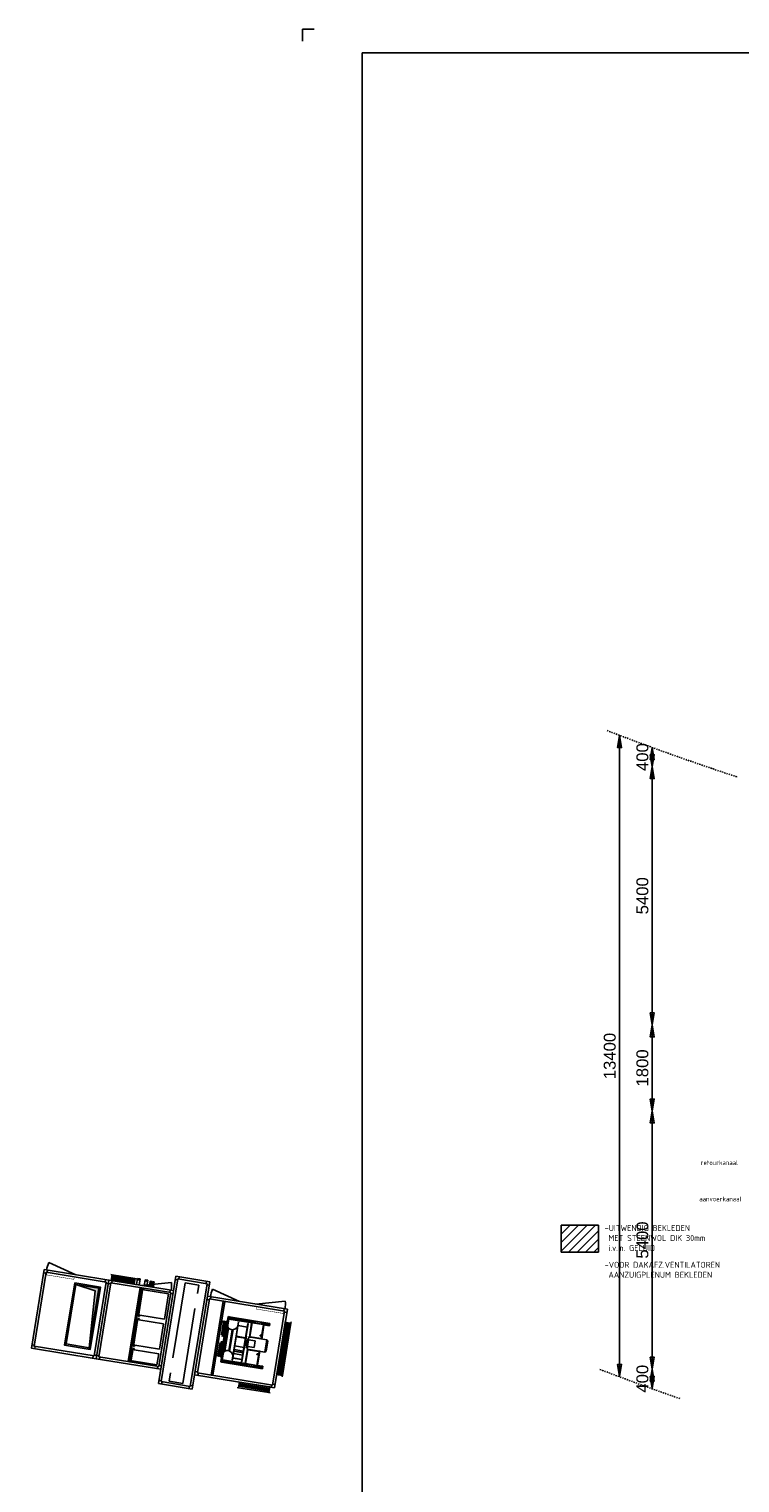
# Model space of a CAD drawing. Extents: x -156717 to 425753, y -51191 to 363295.
# Tile 404 of 502: x 173597 to 188467, y 109752 to 140157. Entities that reach past the tile are written whole.
import ezdxf
from ezdxf.enums import TextEntityAlignment as Align

# ---------------------------------------------------------------- set-up
doc = ezdxf.new("R2010")
doc.units = 0
doc.header["$LTSCALE"] = 50
doc.linetypes.add('DASHDOT', pattern=[1, 0.5, -0.25, 0, -0.25])
doc.linetypes.add('FANTOME', pattern=[63.5, 31.75, -6.35, 6.35, -6.35, 6.35, -6.35])
doc.layers.get('0').update_dxf_attribs({"linetype": 'CONTINUOUS'})
for name, color, linetype in [('01', 7, 'CONTINUOUS'), ('57LB', 4, 'CONTINUOUS'), ('BATTERIES', 2, 'CONTINUOUS'), ('HACHURES', 8, 'CONTINUOUS'), ('KADER', 7, 'CONTINUOUS'), ('MAATVOERING', 1, 'CONTINUOUS'), ('MIXTE', 2, 'FANTOME'), ('WL570---_TOEVOER', 3, 'CONTINUOUS')]:
    doc.layers.add(name, color=color, linetype=linetype)
doc.styles.add('ISO18', font='ISO', dxfattribs={"width": 0.9, "height": 1.8})
doc.styles.add('ISO25', font='ISO', dxfattribs={"width": 0.9})
doc.styles.get("Standard").update_dxf_attribs({"font": 'ARIAL.TTF'})

# ---------------------------------------------------------------- blocks, each defined once
blk = doc.blocks.new('KADERA0')
at = {"layer": 'KADER', "color": 1}
for p, q in [((5, 841), (0, 841)), ((0, 841), (0, 836))]:
    blk.add_line(p, q, dxfattribs=at)
at = {"layer": 'KADER', "color": 4}
for p, q in [((25, 831), (25, 10)), ((1179, 831), (25, 831))]:
    blk.add_line(p, q, dxfattribs=at)
blk = doc.blocks.new('*X344')
at = {"color": 0, "linetype": 'Continuous'}
for p, q in [((7301, 16493), (7847, 17039)), ((7301, 16670), (7670, 17039)), ((7301, 16846), (7493, 17039)), ((7301, 17023), (7316, 17039)), ((7454, 16470), (8023, 17039)), ((7631, 16470), (8080, 16919)), ((7808, 16470), (8080, 16742)), ((7984, 16470), (8080, 16565))]:
    blk.add_line(p, q, dxfattribs=at)
blk = doc.blocks.new('msza71')
at = {"color": 9}
for p, q in [((3, 394), (0, 394)), ((0, 394), (0, -394)), ((3, 394), (3, -394)), ((15, 359), (3, 359)), ((27, 362), (27, 46)), ((53, 367), (53, 48)), ((77, 364), (77, 80)), ((105, 359), (117, 359)), ((117, 394), (120, 394)), ((120, 394), (120, -394)), ((27, -361), (27, -48)), ((53, -367), (53, -50)), ((77, -364), (77, -82)), ((0, -394), (3, -394)), ((15, -359), (3, -359)), ((105, -359), (117, -359)), ((117, -394), (120, -394))]:
    blk.add_line(p, q, dxfattribs=at)
at = {"color": 9, "linetype": 'Continuous'}
blk.add_line((120, 394), (120, -394), dxfattribs=at)
at = {"color": 9}
for points in [[(3, 359), (7, 363), (14, 370), (35, 349), (64, 379), (84, 355), (99, 358), (105, 359)], [(3, -359), (6, -363), (14, -370), (35, -349), (64, -379), (84, -355), (99, -358), (105, -359)]]:
    blk.add_open_spline(points, degree=3, knots=[20.648762, 20.648762, 20.648762, 20.648762, 21.016445, 55.850198, 85.193809, 110.811625, 128.598278, 128.598278, 128.598278, 128.598278], dxfattribs=at)
at = {"layer": '01'}
for p, q in [((15, -359), (15, 359)), ((117, 394), (117, -394)), ((117, -359), (117, 361))]:
    blk.add_line(p, q, dxfattribs=at)
blk = doc.blocks.new('FILETDN25')
at = {"layer": 'BATTERIES', "color": 0}
for p, q in [((-16.5, 26), (16.5, 26)), ((-16.5, 19.5), (16.5, 19.5)), ((-16.5, 13), (16.5, 13)), ((-16.5, 6.5), (16.5, 6.5))]:
    blk.add_line(p, q, dxfattribs=at)
blk = doc.blocks.new('FILETDN50')
at = {"layer": 'BATTERIES', "color": 0}
for p, q in [((-30, 26), (30, 26)), ((-30, 19.5), (30, 19.5)), ((-30, 13), (30, 13)), ((-30, 6.5), (30, 6.5))]:
    blk.add_line(p, q, dxfattribs=at)
blk = doc.blocks.new('YGHQTUA')
h = blk.add_hatch()
h.set_pattern_fill('ANSI31', color=8, scale=200, angle=90, style=0)
h.set_pattern_definition([(135, (106691.01, 134390.152), (-17.67767, -17.67767), [])])
h.paths.add_polyline_path([(80083, 143773), (80083, 143833), (79443, 143833), (79443, 143773)])
h = blk.add_hatch()
h.set_pattern_fill('ANSI31', color=8, scale=200, style=0)
h.set_pattern_definition([(45, (69864.993, 116214.56), (-17.67767, 17.67767), [])])
h.paths.add_polyline_path([(79248, 142358), (79308, 142358), (79308, 143463), (79248, 143463)])
h = blk.add_hatch()
h.set_pattern_fill('ANSI31', color=8, scale=200, angle=-90, style=0)
h.set_pattern_definition([(315, (55824.402, 151430.578), (17.67767, 17.67767), [])])
h.paths.add_polyline_path([(82588, 142048), (82588, 141988), (83073, 141988), (83073, 142048)])
at = {"layer": 'HACHURES'}
blk.add_hatch(color=8, dxfattribs=at).paths.add_polyline_path([(83366, 142348), (83303, 143540), (83303, 142280), (83788, 142280)])
at = {"color": 8, "linetype": 'Continuous'}
for p, q in [((79653, 143390), (80513, 143390)), ((79653, 143390), (79653, 143340)), ((79653, 143386), (79665, 143386)), ((79653, 143383), (80513, 143383)), ((79653, 143347), (79779, 143347)), ((79665, 143344), (79653, 143344)), ((79779, 143340), (79653, 143340)), ((79658, 143344), (79658, 143340)), ((79665, 143340), (79665, 143390)), ((79706, 143371), (79682, 143371)), ((79682, 143360), (79706, 143360)), ((79758, 143371), (79724, 143371)), ((79724, 143360), (79758, 143360)), ((79769, 143039), (79769, 143331)), ((79779, 143371), (79777, 143371)), ((79777, 143360), (79779, 143360)), ((80019, 143382), (79779, 143382)), ((79779, 143382), (79779, 143340)), ((80019, 143347), (79779, 143347)), ((80019, 143343), (79779, 143343)), ((79779, 143050), (79779, 143340)), ((79802, 143371), (79797, 143371)), ((79797, 143360), (79802, 143360)), ((80002, 143371), (79997, 143371)), ((79997, 143360), (80002, 143360)), ((80019, 143382), (80019, 143340)), ((80021, 143371), (80019, 143371)), ((80019, 143360), (80021, 143360)), ((80019, 143347), (80292, 143347)), ((80513, 143340), (80019, 143340)), ((80019, 143340), (80019, 143050)), ((80029, 143331), (80029, 143045)), ((80073, 143371), (80039, 143371)), ((80039, 143360), (80073, 143360)), ((80126, 143371), (80092, 143371)), ((80092, 143360), (80126, 143360)), ((80103, 143316), (80107, 143316)), ((80103, 142505), (80103, 143316)), ((80107, 142505), (80107, 143316)), ((80107, 143271), (80303, 143271)), ((80107, 143267), (80303, 143267)), ((80178, 143371), (80144, 143371)), ((80144, 143360), (80178, 143360)), ((80231, 143371), (80197, 143371)), ((80197, 143360), (80231, 143360)), ((80283, 143371), (80249, 143371)), ((80249, 143360), (80283, 143360)), ((80462, 143357), (80292, 143357)), ((80292, 143348), (80292, 143357)), ((80460, 143348), (80292, 143348)), ((80295, 143382), (80500, 143382)), ((80295, 143382), (80295, 143357)), ((80507, 143342), (80295, 143342)), ((80303, 143316), (80306, 143316)), ((80303, 143316), (80303, 142505)), ((80306, 143316), (80306, 142505)), ((80334, 143371), (80329, 143371)), ((80329, 143360), (80334, 143360)), ((80459, 143354), (80459, 143357)), ((80462, 143354), (80459, 143354)), ((80460, 143348), (80459, 143354)), ((80463, 143348), (80460, 143348)), ((80462, 143354), (80462, 143357)), ((80463, 143348), (80462, 143354)), ((80463, 143348), (80500, 143348)), ((80470, 143371), (80465, 143371)), ((80465, 143360), (80470, 143360)), ((80465, 143345), (80507, 143345)), ((80465, 143345), (80465, 143342)), ((80500, 143345), (80500, 143390)), ((80500, 143386), (80513, 143386)), ((80500, 143347), (80510, 143347)), ((80500, 143340), (80500, 143342)), ((80504, 143372), (80510, 143372)), ((80504, 143359), (80504, 143372)), ((80504, 143360), (80504, 143371)), ((80504, 143359), (80510, 143359)), ((80507, 143342), (80507, 143345)), ((80508, 143340), (80508, 143342)), ((80510, 143382), (80513, 143382)), ((80510, 143382), (80510, 143348)), ((80510, 143372), (80513, 143372)), ((80513, 143348), (80510, 143348)), ((80511, 143344), (80513, 143344)), ((80513, 143390), (80513, 142430)), ((80513, 143347), (80513, 143347)), ((80516, 143390), (80538, 143390)), ((80516, 143388), (80516, 143390)), ((80516, 143388), (80538, 143388)), ((80516, 143388), (80516, 142432)), ((80538, 143390), (80538, 142430)), ((79634, 143014), (79660, 143039)), ((79634, 142807), (79634, 143014)), ((79660, 142781), (79660, 143039)), ((79660, 143039), (80038, 143039)), ((79774, 143045), (79769, 143045)), ((79769, 143044), (79774, 143044)), ((79769, 143041), (79774, 143041)), ((79774, 143039), (79774, 143044)), ((79777, 143048), (79776, 143051)), ((79778, 143041), (79778, 143039)), ((80002, 143041), (79778, 143041)), ((79779, 143041), (79779, 143050)), ((80019, 143048), (79779, 143048)), ((79785, 143110), (79785, 143105)), ((79824, 143039), (79824, 143041)), ((79897, 142980), (79897, 142840)), ((80037, 142980), (79897, 142980)), ((79954, 143039), (79954, 143041)), ((80019, 143041), (80002, 143041)), ((80002, 143039), (80002, 143041)), ((80019, 143050), (80019, 143039)), ((80021, 143048), (80023, 143051)), ((80024, 143045), (80029, 143045)), ((80029, 143044), (80024, 143044)), ((80024, 143044), (80024, 143039)), ((80029, 143041), (80024, 143041)), ((80029, 143044), (80029, 143039)), ((80037, 142840), (80037, 142980)), ((80038, 143039), (80038, 142781)), ((80038, 143014), (80054, 143014)), ((80054, 143014), (80054, 142807)), ((80054, 142975), (80062, 142975)), ((80062, 142975), (80062, 142846)), ((80062, 142932), (80067, 142932)), ((80067, 142932), (80067, 142889)), ((80067, 142929), (80077, 142929)), ((80077, 142973), (80090, 142973)), ((80077, 142973), (80077, 142848)), ((80077, 142915), (80077, 142915)), ((80077, 142905), (80077, 142905)), ((80090, 142973), (80090, 142848)), ((80093, 143050), (80103, 143050)), ((80093, 143050), (80093, 142770)), ((80107, 143176), (80303, 143176)), ((80107, 143127), (80303, 143127)), ((80107, 143124), (80303, 143124)), ((80107, 143092), (80303, 143092)), ((80107, 143019), (80108, 143019)), ((80107, 143013), (80303, 143013)), ((80108, 143013), (80108, 143019)), ((80391, 143141), (80391, 142679)), ((80406, 142915), (80402, 142913)), ((80402, 142913), (80402, 142908)), ((80402, 142908), (80406, 142906)), ((80410, 142913), (80406, 142915)), ((80406, 142906), (80410, 142908)), ((80407, 142916), (80407, 143131)), ((80407, 142912), (80407, 142909)), ((80407, 142904), (80407, 142690)), ((80410, 142908), (80410, 142913)), ((80490, 143156), (80490, 142665)), ((80512, 142910), (80513, 142911)), ((80512, 142910), (80513, 142909)), ((79634, 142807), (79660, 142781)), ((79660, 142781), (80038, 142781)), ((79769, 142781), (79769, 142490)), ((79769, 142780), (79774, 142780)), ((79774, 142776), (79769, 142776)), ((79769, 142776), (79774, 142776)), ((79774, 142781), (79774, 142776)), ((79777, 142773), (79776, 142769)), ((79778, 142781), (79778, 142779)), ((80002, 142779), (79778, 142779)), ((79779, 142779), (79779, 142770)), ((80019, 142772), (79779, 142772)), ((79779, 142770), (79779, 142481)), ((79785, 142716), (79785, 142711)), ((79824, 142779), (79824, 142781)), ((79897, 142840), (80037, 142840)), ((79954, 142779), (79954, 142781)), ((80002, 142779), (80002, 142781)), ((80019, 142780), (80002, 142780)), ((80019, 142781), (80019, 142770)), ((80019, 142770), (80019, 142481)), ((80021, 142773), (80023, 142769)), ((80024, 142781), (80024, 142776)), ((80029, 142780), (80024, 142780)), ((80029, 142776), (80024, 142776)), ((80024, 142776), (80029, 142776)), ((80029, 142781), (80029, 142490)), ((80038, 142807), (80054, 142807)), ((80054, 142846), (80062, 142846)), ((80062, 142889), (80067, 142889)), ((80067, 142891), (80077, 142891)), ((80077, 142848), (80090, 142848)), ((80093, 142770), (80103, 142770)), ((80107, 142820), (80303, 142820)), ((80107, 142810), (80303, 142810)), ((80108, 142820), (80108, 142810)), ((79653, 142430), (79653, 142480)), ((79779, 142480), (79653, 142480)), ((79665, 142476), (79653, 142476)), ((79779, 142473), (79653, 142473)), ((80513, 142437), (79653, 142437)), ((79665, 142434), (79653, 142434)), ((80513, 142430), (79653, 142430)), ((79658, 142480), (79658, 142476)), ((79665, 142480), (79665, 142430)), ((79706, 142461), (79682, 142461)), ((79682, 142450), (79706, 142450)), ((79758, 142461), (79724, 142461)), ((79724, 142450), (79758, 142450)), ((79779, 142461), (79777, 142461)), ((79777, 142450), (79779, 142450)), ((79779, 142481), (79779, 142438)), ((80019, 142478), (79779, 142478)), ((80019, 142474), (79779, 142474)), ((80019, 142438), (79779, 142438)), ((79802, 142461), (79797, 142461)), ((79797, 142450), (79802, 142450)), ((80002, 142461), (79997, 142461)), ((79997, 142450), (80002, 142450)), ((80019, 142481), (80019, 142438)), ((80513, 142480), (80019, 142480)), ((80292, 142473), (80019, 142473)), ((80021, 142461), (80019, 142461)), ((80019, 142450), (80021, 142450)), ((80073, 142461), (80039, 142461)), ((80039, 142450), (80073, 142450)), ((80126, 142461), (80092, 142461)), ((80092, 142450), (80126, 142450)), ((80103, 142505), (80107, 142505)), ((80107, 142581), (80303, 142581)), ((80178, 142461), (80144, 142461)), ((80144, 142450), (80178, 142450)), ((80231, 142461), (80197, 142461)), ((80197, 142450), (80231, 142450)), ((80283, 142461), (80249, 142461)), ((80249, 142450), (80283, 142450)), ((80292, 142473), (80292, 142463)), ((80460, 142473), (80292, 142473)), ((80462, 142463), (80292, 142463)), ((80507, 142478), (80295, 142478)), ((80295, 142438), (80295, 142463)), ((80295, 142438), (80500, 142438)), ((80303, 142505), (80306, 142505)), ((80334, 142461), (80329, 142461)), ((80329, 142450), (80334, 142450)), ((80460, 142473), (80459, 142466)), ((80462, 142466), (80459, 142466)), ((80459, 142466), (80459, 142463)), ((80463, 142473), (80460, 142473)), ((80463, 142473), (80462, 142466)), ((80462, 142466), (80462, 142463)), ((80463, 142473), (80500, 142473)), ((80465, 142475), (80465, 142478)), ((80465, 142475), (80507, 142475)), ((80470, 142461), (80465, 142461)), ((80465, 142450), (80470, 142450)), ((80500, 142480), (80500, 142478)), ((80500, 142475), (80500, 142430)), ((80510, 142473), (80500, 142473)), ((80513, 142434), (80500, 142434)), ((80504, 142449), (80504, 142462)), ((80504, 142462), (80510, 142462)), ((80504, 142450), (80504, 142461)), ((80504, 142449), (80510, 142449)), ((80507, 142478), (80507, 142475)), ((80508, 142478), (80508, 142480)), ((80513, 142473), (80510, 142473)), ((80510, 142473), (80510, 142438)), ((80510, 142448), (80513, 142448)), ((80510, 142438), (80513, 142438)), ((80513, 142476), (80511, 142476)), ((80516, 142432), (80516, 142430)), ((80516, 142432), (80538, 142432)), ((80516, 142430), (80538, 142430))]:
    blk.add_line(p, q, dxfattribs=at)
at = {"color": 8}
for p, q in [((80009, 142078), (79410, 141917)), ((80351, 142078), (80950, 141917)), ((82423, 142078), (81824, 141917)), ((83823, 142078), (84422, 141917))]:
    blk.add_line(p, q, dxfattribs=at)
for points in [[(79443, 143773), (79443, 143833), (80083, 143833), (80083, 143773)], [(83818, 142250), (83818, 143570), (83273, 143570), (83273, 142250)], [(83788, 142280), (83788, 143540), (83303, 143540), (83303, 142280)], [(79248, 143463), (79308, 143463), (79308, 142358), (79248, 142358)], [(83073, 142048), (83073, 141988), (82588, 141988), (82588, 142048)]]:
    blk.add_lwpolyline(points, close=True, dxfattribs=at)
at = {"color": 8, "extrusion": (0, 0, -1)}
blk.add_lwpolyline([(-80688, 143693), (-80658, 143693), (-80658, 142128), (-80688, 142128)], close=True, dxfattribs=at)
at = {"color": 8}
for points in [[(83788, 142280), (83303, 142280), (83303, 143540), (83366, 142348), (83788, 142280)], [(82314, 141949), (82374, 141949)], [(82477, 141949), (82537, 141949)]]:
    blk.add_lwpolyline(points, dxfattribs=at)
at = {"color": 8, "const_width": 10}
blk.add_lwpolyline([(79984, 142149), (79984, 142180), (79409, 142180), (79409, 142149)], dxfattribs=at)
at = {"color": 8, "extrusion": (0, 0, -1), "const_width": 10}
blk.add_lwpolyline([(-83847, 142149), (-83847, 142180), (-84422, 142180), (-84422, 142149)], dxfattribs=at)
at = {"color": 8}
for centre in [(83288, 143555), (83803, 143555), (83288, 142265), (83803, 142265)]:
    blk.add_circle(centre, 5, dxfattribs=at)
at = {"color": 8, "linetype": 'Continuous'}
for centre, radius in [((79799, 143365), 6), ((79819, 143365), 6), ((79979, 143365), 6), ((79999, 143365), 6), ((80332, 143365), 6), ((80468, 143365), 6), ((80406, 142910), 6.1), ((80406, 142910), 5.1), ((80406, 142910), 2.35), ((80406, 142910), 1.9), ((80406, 142910), 1.65), ((79799, 142455), 6), ((79819, 142455), 6), ((79979, 142455), 6), ((79999, 142455), 6), ((80332, 142455), 6), ((80468, 142455), 6)]:
    blk.add_circle(centre, radius, dxfattribs=at)
for centre, radius, start, end in [((79682, 143365), 5.5, 90, 270), ((79706, 143365), 5.5, 270, 90), ((79724, 143365), 5.5, 90, 270), ((79758, 143365), 5.5, 270, 90), ((79777, 143365), 5.5, 90, 270), ((80021, 143365), 5.5, 270, 90), ((80039, 143365), 5.5, 90, 270), ((80073, 143365), 5.5, 270, 90), ((80092, 143365), 5.5, 90, 270), ((80126, 143365), 5.5, 270, 90), ((80144, 143365), 5.5, 90, 270), ((80178, 143365), 5.5, 270, 90), ((80197, 143365), 5.5, 90, 270), ((80231, 143365), 5.5, 270, 90), ((80249, 143365), 5.5, 90, 270), ((80283, 143365), 5.5, 270, 90), ((80411, 143245), 105, 180, 258.858), ((80504, 143371), 0.5, 90, 180), ((80504, 143360), 0.5, 180, 270), ((80507, 143348), 5.5, 270, 0), ((80507, 143348), 2.5, 270, 0), ((80516, 143387), 3.6, 90, 180), ((80516, 143387), 1.6, 90, 121.2484), ((80077, 142910), 5, 90, 270), ((80090, 142976), 3, 270, 0), ((80406, 143228), 96.8, 260.6364, 270.0447), ((80406, 143286), 155, 270.0447, 302.7729), ((80463, 143197), 49.3, 302.7729, 0), ((80090, 142845), 3, 0, 90), ((80411, 142576), 105, 101.142, 180), ((80406, 142593), 96.8, 89.9553, 99.3636), ((80406, 142535), 155, 57.2271, 89.9553), ((80463, 142624), 49.3, 0, 57.2271), ((79682, 142455), 5.5, 90, 270), ((79706, 142455), 5.5, 270, 90), ((79724, 142455), 5.5, 90, 270), ((79758, 142455), 5.5, 270, 90), ((79777, 142455), 5.5, 90, 270), ((80021, 142455), 5.5, 270, 90), ((80039, 142455), 5.5, 90, 270), ((80073, 142455), 5.5, 270, 90), ((80092, 142455), 5.5, 90, 270), ((80126, 142455), 5.5, 270, 90), ((80144, 142455), 5.5, 90, 270), ((80178, 142455), 5.5, 270, 90), ((80197, 142455), 5.5, 90, 270), ((80231, 142455), 5.5, 270, 90), ((80249, 142455), 5.5, 90, 270), ((80283, 142455), 5.5, 270, 90), ((80504, 142461), 0.5, 90, 180), ((80504, 142450), 0.5, 180, 270), ((80507, 142473), 5.5, 0, 90), ((80507, 142473), 2.5, 0, 90), ((80516, 142434), 3.6, 180, 270), ((80516, 142434), 1.6, 238.7516, 270)]:
    blk.add_arc(centre, radius, start, end, dxfattribs=at)
at = {"color": 8}
for centre, start, end in [((80009, 142078), 180, 195), ((80351, 142078), 345, 0), ((82423, 142078), 180, 195), ((83823, 142078), 345, 0)]:
    blk.add_arc(centre, 620, start, end, dxfattribs=at)
at = {"color": 8, "linetype": 'Continuous'}
for points, start_tangent, end_tangent in [([(79776, 143338), (79775, 143337), (79774, 143337), (79773, 143337), (79772, 143336), (79772, 143336), (79771, 143335), (79771, 143334), (79770, 143334), (79770, 143333), (79770, 143333), (79769, 143332), (79769, 143331)], (-0.959742, -0.280882), (-0.117492, -0.993074)), ([(79769, 143331), (79769, 143331), (79769, 143331), (79769, 143331)], (0, 1), (0.117492, 0.993074)), ([(79776, 143338), (79776, 143338), (79777, 143338), (79777, 143338), (79778, 143338), (79778, 143338), (79778, 143339), (79779, 143339), (79779, 143339), (79779, 143339), (79779, 143339), (79779, 143340), (79779, 143340)], (0.959742, 0.280882), (0, 1)), ([(80019, 143340), (80019, 143340), (80019, 143339), (80019, 143339), (80020, 143339), (80020, 143339), (80020, 143339), (80020, 143338), (80021, 143338), (80021, 143338), (80022, 143338), (80022, 143338), (80023, 143338)], (0, -1), (0.959742, -0.280882)), ([(80029, 143331), (80029, 143332), (80029, 143333), (80029, 143333), (80028, 143334), (80028, 143334), (80027, 143335), (80027, 143336), (80026, 143336), (80025, 143337), (80024, 143337), (80024, 143337), (80023, 143338)], (-0.117492, 0.993074), (-0.959742, 0.280882)), ([(80029, 143331), (80029, 143331), (80029, 143331), (80029, 143331)], (0, 1), (-0.117492, 0.993074)), ([(80292, 143348), (80292, 143347), (80292, 143347), (80292, 143346), (80292, 143345), (80293, 143345), (80293, 143344), (80293, 143344), (80294, 143344)], (0, -1), (0.774521, -0.632548)), ([(80294, 143344), (80294, 143343), (80294, 143343), (80294, 143343), (80294, 143343), (80294, 143343), (80294, 143343), (80294, 143342), (80295, 143342)], (0.522246, -0.852795), (1, 0)), ([(80294, 143344), (80295, 143343), (80295, 143343), (80296, 143342), (80297, 143342)], (0.774521, -0.632548), (1, 0)), ([(80460, 143348), (80460, 143347), (80460, 143347), (80460, 143346), (80460, 143345), (80461, 143345), (80461, 143344), (80462, 143344), (80462, 143343), (80463, 143343), (80463, 143343), (80464, 143343), (80465, 143342), (80465, 143342)], (0.021328, -0.999773), (1, 0)), ([(80463, 143348), (80463, 143347), (80463, 143347), (80463, 143347), (80463, 143347), (80463, 143346), (80464, 143346), (80464, 143346), (80464, 143346), (80465, 143345), (80465, 143345), (80465, 143345)], (0.04688, -0.998901), (1, 0)), ([(80513, 143387), (80513, 143387), (80513, 143387), (80513, 143387), (80513, 143387), (80513, 143387), (80513, 143387), (80513, 143387), (80514, 143388), (80514, 143388), (80515, 143388), (80515, 143388), (80515, 143388), (80516, 143388), (80516, 143388)], (0, 1), (0.962225, 0.272254)), ([(79769, 143045), (79769, 143046), (79770, 143046), (79770, 143047), (79770, 143048), (79771, 143048), (79771, 143049), (79772, 143049), (79772, 143050), (79773, 143050), (79774, 143051), (79775, 143051), (79776, 143051)], (0.117492, 0.993074), (0.959742, 0.280882)), ([(79769, 143044), (79769, 143045), (79769, 143045), (79769, 143045)], (0, 1), (0.117492, 0.993074)), ([(79774, 143045), (79774, 143045), (79774, 143046), (79775, 143046), (79775, 143046), (79775, 143047), (79776, 143047), (79776, 143047), (79776, 143048), (79777, 143048), (79777, 143048)], (0.117492, 0.993074), (0.959742, 0.280882)), ([(79774, 143044), (79774, 143045), (79774, 143045), (79774, 143045)], (0, 1), (0.117492, 0.993074)), ([(79779, 143050), (79779, 143050), (79779, 143051), (79779, 143051), (79779, 143051), (79779, 143051), (79778, 143051), (79778, 143051), (79778, 143052), (79777, 143052), (79777, 143052), (79776, 143052), (79776, 143051)], (0, 1), (-0.959742, -0.280882)), ([(79779, 143047), (79779, 143047), (79779, 143047), (79779, 143047), (79779, 143048), (79779, 143048), (79778, 143048), (79778, 143048), (79778, 143048), (79778, 143048), (79778, 143048), (79777, 143048)], (0, 1), (-0.959742, -0.280882)), ([(79799, 143120), (79798, 143120), (79796, 143119), (79795, 143119), (79793, 143119), (79792, 143118), (79791, 143118), (79790, 143117), (79788, 143117), (79787, 143116), (79786, 143115), (79786, 143115), (79785, 143114), (79784, 143113), (79784, 143112), (79783, 143111), (79783, 143110), (79783, 143109)], (-1, 0), (0, -1)), ([(79799, 143116), (79798, 143116), (79796, 143116), (79795, 143115), (79793, 143115), (79792, 143115), (79791, 143114), (79790, 143114), (79788, 143113), (79787, 143112), (79786, 143112), (79786, 143111), (79785, 143110), (79784, 143109), (79784, 143108), (79783, 143107), (79783, 143107)], (-1, 0), (-0.266911, -0.963721)), ([(79783, 143109), (79783, 143108), (79783, 143107), (79784, 143106), (79784, 143105), (79785, 143104), (79786, 143104), (79786, 143103), (79787, 143102), (79788, 143101), (79790, 143101), (79791, 143100), (79792, 143100), (79793, 143099), (79795, 143099), (79796, 143099), (79798, 143099), (79799, 143099)], (0, -1), (1, 0)), ([(79815, 143109), (79815, 143110), (79815, 143111), (79815, 143112), (79814, 143113), (79814, 143114), (79813, 143115), (79812, 143115), (79811, 143116), (79810, 143117), (79809, 143117), (79808, 143118), (79806, 143118), (79805, 143119), (79804, 143119), (79802, 143119), (79801, 143120), (79799, 143120)], (0, 1), (-1, 0)), ([(79815, 143107), (79815, 143107), (79815, 143108), (79814, 143109), (79814, 143110), (79813, 143111), (79812, 143112), (79811, 143112), (79810, 143113), (79809, 143114), (79808, 143114), (79806, 143115), (79805, 143115), (79804, 143115), (79802, 143116), (79801, 143116), (79799, 143116)], (-0.266911, 0.963721), (-1, 0)), ([(79799, 143099), (79801, 143099), (79802, 143099), (79804, 143099), (79805, 143099), (79806, 143100), (79808, 143100), (79809, 143101), (79810, 143101), (79811, 143102), (79812, 143103), (79813, 143104), (79814, 143104), (79814, 143105), (79815, 143106), (79815, 143107), (79815, 143108), (79815, 143109)], (1, 0), (0, 1)), ([(80023, 143051), (80022, 143052), (80022, 143052), (80021, 143052), (80021, 143052), (80020, 143051), (80020, 143051), (80020, 143051), (80020, 143051), (80019, 143051), (80019, 143051), (80019, 143050), (80019, 143050)], (-0.959742, 0.280882), (0, -1)), ([(80021, 143048), (80021, 143048), (80021, 143048), (80020, 143048), (80020, 143048), (80020, 143048), (80020, 143048), (80020, 143048), (80019, 143047), (80019, 143047), (80019, 143047), (80019, 143047)], (-0.959742, 0.280882), (0, -1)), ([(80024, 143045), (80024, 143045), (80024, 143046), (80024, 143046), (80024, 143046), (80023, 143047), (80023, 143047), (80022, 143047), (80022, 143048), (80022, 143048), (80021, 143048)], (-0.117492, 0.993074), (-0.959742, 0.280882)), ([(80029, 143045), (80029, 143046), (80029, 143046), (80029, 143047), (80028, 143048), (80028, 143048), (80027, 143049), (80027, 143049), (80026, 143050), (80025, 143050), (80024, 143051), (80024, 143051), (80023, 143051)], (-0.117492, 0.993074), (-0.959742, 0.280882)), ([(80024, 143044), (80024, 143045), (80024, 143045), (80024, 143045)], (0, 1), (-0.117492, 0.993074)), ([(80029, 143044), (80029, 143045), (80029, 143045), (80029, 143045)], (0, 1), (-0.117492, 0.993074)), ([(79769, 142776), (79769, 142776), (79769, 142776), (79769, 142776)], (0, -1), (0.117492, -0.993074)), ([(79769, 142776), (79769, 142775), (79770, 142774), (79770, 142774), (79770, 142773), (79771, 142772), (79771, 142772), (79772, 142771), (79772, 142771), (79773, 142770), (79774, 142770), (79775, 142770), (79776, 142769)], (0.117492, -0.993074), (0.959742, -0.280882)), ([(79774, 142776), (79774, 142776), (79774, 142776), (79774, 142776)], (0, -1), (0.117492, -0.993074)), ([(79774, 142776), (79774, 142776), (79774, 142775), (79775, 142775), (79775, 142774), (79775, 142774), (79776, 142774), (79776, 142773), (79776, 142773), (79777, 142773), (79777, 142773)], (0.117492, -0.993074), (0.959742, -0.280882)), ([(79776, 142769), (79776, 142769), (79777, 142769), (79777, 142769), (79778, 142769), (79778, 142769), (79778, 142769), (79779, 142770), (79779, 142770), (79779, 142770), (79779, 142770), (79779, 142770), (79779, 142770)], (0.959742, -0.280882), (0, 1)), ([(79777, 142773), (79778, 142773), (79778, 142773), (79778, 142773), (79778, 142773), (79778, 142773), (79779, 142773), (79779, 142773), (79779, 142773), (79779, 142774), (79779, 142774), (79779, 142774)], (0.959742, -0.280882), (0, 1)), ([(79783, 142712), (79783, 142713), (79783, 142714), (79784, 142715), (79784, 142715), (79785, 142716), (79786, 142717), (79786, 142718), (79787, 142719), (79788, 142719), (79790, 142720), (79791, 142721), (79792, 142721), (79793, 142721), (79795, 142722), (79796, 142722), (79798, 142722), (79799, 142722)], (0, 1), (1, 0)), ([(79799, 142705), (79798, 142705), (79796, 142705), (79795, 142705), (79793, 142706), (79792, 142706), (79791, 142706), (79790, 142707), (79788, 142708), (79787, 142708), (79786, 142709), (79786, 142710), (79785, 142711), (79784, 142712), (79784, 142713), (79783, 142713), (79783, 142714)], (-1, 0), (-0.266911, 0.963721)), ([(79799, 142701), (79798, 142701), (79796, 142701), (79795, 142702), (79793, 142702), (79792, 142702), (79791, 142703), (79790, 142703), (79788, 142704), (79787, 142705), (79786, 142705), (79786, 142706), (79785, 142707), (79784, 142708), (79784, 142709), (79783, 142710), (79783, 142711), (79783, 142712)], (-1, 0), (0, 1)), ([(79799, 142722), (79801, 142722), (79802, 142722), (79804, 142722), (79805, 142721), (79806, 142721), (79808, 142721), (79809, 142720), (79810, 142719), (79811, 142719), (79812, 142718), (79813, 142717), (79814, 142716), (79814, 142715), (79815, 142715), (79815, 142714), (79815, 142713), (79815, 142712)], (1, 0), (0, -1)), ([(79815, 142714), (79815, 142713), (79815, 142713), (79814, 142712), (79814, 142711), (79813, 142710), (79812, 142709), (79811, 142708), (79810, 142708), (79809, 142707), (79808, 142706), (79806, 142706), (79805, 142706), (79804, 142705), (79802, 142705), (79801, 142705), (79799, 142705)], (-0.266911, -0.963721), (-1, 0)), ([(79815, 142712), (79815, 142711), (79815, 142710), (79815, 142709), (79814, 142708), (79814, 142707), (79813, 142706), (79812, 142705), (79811, 142705), (79810, 142704), (79809, 142703), (79808, 142703), (79806, 142702), (79805, 142702), (79804, 142702), (79802, 142701), (79801, 142701), (79799, 142701)], (0, -1), (-1, 0)), ([(80019, 142774), (80019, 142774), (80019, 142774), (80019, 142773), (80020, 142773), (80020, 142773), (80020, 142773), (80020, 142773), (80020, 142773), (80021, 142773), (80021, 142773), (80021, 142773)], (0, -1), (0.959742, 0.280882)), ([(80019, 142770), (80019, 142770), (80019, 142770), (80019, 142770), (80020, 142770), (80020, 142770), (80020, 142769), (80020, 142769), (80021, 142769), (80021, 142769), (80022, 142769), (80022, 142769), (80023, 142769)], (0, -1), (0.959742, 0.280882)), ([(80024, 142776), (80024, 142776), (80024, 142775), (80024, 142775), (80024, 142774), (80023, 142774), (80023, 142774), (80022, 142773), (80022, 142773), (80022, 142773), (80021, 142773)], (-0.117492, -0.993074), (-0.959742, -0.280882)), ([(80029, 142776), (80029, 142775), (80029, 142774), (80029, 142774), (80028, 142773), (80028, 142772), (80027, 142772), (80027, 142771), (80026, 142771), (80025, 142770), (80024, 142770), (80024, 142770), (80023, 142769)], (-0.117492, -0.993074), (-0.959742, -0.280882)), ([(80024, 142776), (80024, 142776), (80024, 142776), (80024, 142776)], (0, -1), (-0.117492, -0.993074)), ([(80029, 142776), (80029, 142776), (80029, 142776), (80029, 142776)], (0, -1), (-0.117492, -0.993074)), ([(79769, 142490), (79769, 142490), (79769, 142490), (79769, 142490)], (0, -1), (0.117492, -0.993074)), ([(79769, 142490), (79769, 142489), (79770, 142488), (79770, 142487), (79770, 142487), (79771, 142486), (79771, 142486), (79772, 142485), (79772, 142485), (79773, 142484), (79774, 142484), (79775, 142483), (79776, 142483)], (0.117492, -0.993074), (0.959742, -0.280882)), ([(79779, 142481), (79779, 142481), (79779, 142481), (79779, 142482), (79779, 142482), (79779, 142482), (79778, 142482), (79778, 142482), (79778, 142482), (79777, 142483), (79777, 142483), (79776, 142483), (79776, 142483)], (0, 1), (-0.959742, 0.280882)), ([(80023, 142483), (80022, 142483), (80022, 142483), (80021, 142483), (80021, 142482), (80020, 142482), (80020, 142482), (80020, 142482), (80020, 142482), (80019, 142482), (80019, 142481), (80019, 142481), (80019, 142481)], (-0.959742, -0.280882), (0, -1)), ([(80029, 142490), (80029, 142489), (80029, 142488), (80029, 142487), (80028, 142487), (80028, 142486), (80027, 142486), (80027, 142485), (80026, 142485), (80025, 142484), (80024, 142484), (80024, 142483), (80023, 142483)], (-0.117492, -0.993074), (-0.959742, -0.280882)), ([(80029, 142490), (80029, 142490), (80029, 142490), (80029, 142490)], (0, -1), (-0.117492, -0.993074)), ([(80292, 142473), (80292, 142473), (80292, 142474), (80292, 142475), (80292, 142475), (80293, 142476), (80293, 142476), (80293, 142477), (80294, 142477)], (0, 1), (0.774521, 0.632548)), ([(80294, 142477), (80294, 142477), (80294, 142478), (80294, 142478), (80294, 142478), (80294, 142478), (80294, 142478), (80294, 142478), (80295, 142478)], (0.522246, 0.852795), (1, 0)), ([(80294, 142477), (80295, 142478), (80295, 142478), (80296, 142478), (80297, 142478)], (0.774521, 0.632548), (1, 0)), ([(80460, 142473), (80460, 142474), (80460, 142474), (80460, 142475), (80460, 142475), (80461, 142476), (80461, 142477), (80462, 142477), (80462, 142477), (80463, 142478), (80463, 142478), (80464, 142478), (80465, 142478), (80465, 142478)], (0.021328, 0.999773), (1, 0)), ([(80463, 142473), (80463, 142473), (80463, 142474), (80463, 142474), (80463, 142474), (80463, 142474), (80464, 142475), (80464, 142475), (80464, 142475), (80465, 142475), (80465, 142475), (80465, 142475)], (0.04688, 0.998901), (1, 0)), ([(80513, 142434), (80513, 142434), (80513, 142434), (80513, 142434), (80513, 142434), (80513, 142434), (80513, 142433), (80513, 142433), (80514, 142433), (80514, 142433), (80515, 142433), (80515, 142433), (80515, 142433), (80516, 142432), (80516, 142432)], (0, -1), (0.962225, -0.272254))]:
    blk.add_spline(points, degree=3, dxfattribs=dict(at, start_tangent=start_tangent, end_tangent=end_tangent))
at = {"layer": '01', "color": 8}
for p, q in [((81033, 144048), (81753, 144048)), ((81033, 141773), (81033, 144048)), ((81083, 143978), (81033, 143978)), ((81083, 143998), (81703, 143998)), ((81083, 141823), (81083, 143998)), ((81103, 143998), (81103, 144048)), ((81683, 143998), (81683, 144048)), ((81703, 143998), (81703, 141823)), ((81703, 143978), (81753, 143978)), ((81753, 144048), (81753, 141773)), ((79388, 143673), (79338, 143673)), ((79408, 143693), (79408, 143743)), ((80963, 143693), (80963, 143743)), ((80983, 143673), (81033, 143673)), ((81803, 143673), (81753, 143673)), ((81823, 143693), (81823, 143743)), ((83053, 143693), (83053, 143743)), ((83073, 143673), (83123, 143673)), ((83173, 143673), (83123, 143673)), ((83193, 143693), (83193, 143743)), ((84423, 143693), (84423, 143743)), ((84443, 143673), (84493, 143673)), ((79388, 142148), (79338, 142148)), ((79408, 142128), (79408, 142078)), ((80963, 142128), (80963, 142078)), ((80983, 142148), (81033, 142148)), ((81803, 142148), (81753, 142148)), ((81823, 142128), (81823, 142078)), ((83053, 142128), (83053, 142078)), ((83073, 142148), (83123, 142148)), ((83173, 142148), (83123, 142148)), ((83193, 142128), (83193, 142078)), ((84423, 142128), (84423, 142078)), ((84443, 142148), (84493, 142148)), ((81083, 141843), (81033, 141843)), ((81753, 141773), (81033, 141773)), ((81703, 141823), (81083, 141823)), ((81103, 141823), (81103, 141773)), ((81683, 141823), (81683, 141773)), ((81703, 141843), (81753, 141843))]:
    blk.add_line(p, q, dxfattribs=at)
at = {"layer": '01', "color": 8, "extrusion": (0, 0, -1)}
for p, q in [((82368, 143668), (81846, 143668)), ((81846, 143668), (81846, 143431)), ((82393, 143693), (82368, 143693)), ((82368, 143693), (82368, 143668)), ((82393, 143693), (82393, 143406)), ((82368, 143431), (81846, 143431)), ((82368, 143335), (81846, 143335)), ((81846, 143335), (81846, 142795)), ((82368, 143431), (82368, 143406)), ((82393, 143406), (82368, 143406)), ((82368, 143360), (82368, 143335)), ((82393, 143360), (82368, 143360)), ((82393, 143360), (82393, 142770)), ((82367, 142698), (81845, 142698)), ((81845, 142698), (81845, 142158)), ((82368, 142795), (81846, 142795)), ((82367, 142723), (82367, 142698)), ((82392, 142723), (82367, 142723)), ((82368, 142795), (82368, 142770)), ((82393, 142770), (82368, 142770)), ((82392, 142723), (82392, 142133)), ((82367, 142158), (81845, 142158)), ((82367, 142158), (82367, 142133)), ((82392, 142133), (82367, 142133))]:
    blk.add_line(p, q, dxfattribs=at)
at = {"layer": '01', "color": 8}
for points in [[(79413, 143743), (79443, 143743), (79443, 143863), (79413, 143863)], [(80113, 143743), (80083, 143743), (80083, 143863), (80113, 143863)], [(79218, 143493), (79218, 143463), (79338, 143463), (79338, 143493)], [(79218, 142328), (79218, 142358), (79338, 142358), (79338, 142328)], [(82558, 142078), (82588, 142078), (82588, 141958), (82558, 141958)], [(83103, 142078), (83073, 142078), (83073, 141958), (83103, 141958)]]:
    blk.add_lwpolyline(points, dxfattribs=at)
for points in [[(79443, 143743), (79443, 143863), (80083, 143863), (80083, 143743)], [(79338, 143743), (81033, 143743), (81033, 142078), (79338, 142078)], [(79388, 143693), (80983, 143693), (80983, 142128), (79388, 142128)], [(81753, 143743), (83123, 143743), (83123, 142078), (81753, 142078)], [(81803, 143693), (83073, 143693), (83073, 142128), (81803, 142128)], [(82423, 143693), (82453, 143693), (82453, 142128), (82423, 142128)], [(83123, 143743), (84493, 143743), (84493, 142078), (83123, 142078)], [(83173, 143693), (84443, 143693), (84443, 142128), (83173, 142128)], [(79218, 143463), (79338, 143463), (79338, 142358), (79218, 142358)], [(83073, 142078), (83073, 141958), (82588, 141958), (82588, 142078)]]:
    blk.add_lwpolyline(points, close=True, dxfattribs=at)
at = {"layer": '01', "color": 8, "extrusion": (0, 0, -1)}
for points in [[(-82393, 143693), (-82393, 143663), (-82423, 143663), (-82423, 143693)], [(-82393, 142159), (-82393, 142129), (-82423, 142129), (-82423, 142159)]]:
    blk.add_lwpolyline(points, close=True, dxfattribs=at)
at = {"layer": 'BATTERIES', "color": 8}
for p, q in [((82181, 142078), (82181, 141963)), ((82214, 141963), (82214, 142078)), ((82230, 142078), (82230, 141963)), ((82263, 141963), (82263, 142078)), ((82314, 142078), (82314, 141949)), ((82374, 141949), (82374, 142078)), ((82477, 142078), (82477, 141949)), ((82537, 141949), (82537, 142078)), ((82181, 141963), (82214, 141963)), ((82230, 141963), (82263, 141963))]:
    blk.add_line(p, q, dxfattribs=at)
at = {"layer": 'MIXTE', "color": 8}
for p, q in [((81538, 143964), (81248, 143964)), ((81248, 143964), (81248, 141877)), ((81538, 141877), (81538, 143964)), ((81248, 141877), (81538, 141877))]:
    blk.add_line(p, q, dxfattribs=at)
at = {"color": 8}
for name, p in [('msza71', (80538, 142910)), ('FILETDN50', (82344, 141949)), ('FILETDN50', (82507, 141949))]:
    blk.add_blockref(name, p, dxfattribs=at)
at = {"layer": '01', "color": 8}
for p in [(82197, 141963), (82247, 141963)]:
    blk.add_blockref('FILETDN25', p, dxfattribs=at)

msp = doc.modelspace()

# ---------------------------------------------------------------- linework, layer by layer
at = {"layer": '57LB', "linetype": 'Continuous'}
for p, q in [((184730.07367, 115145.85818), (185509.31242, 115145.85818)), ((184730.07367, 114576.59643), (184730.07367, 115145.85818)), ((185509.31242, 115145.85818), (185509.31242, 114576.59643)), ((185509.31242, 114576.59643), (184730.07367, 114576.59643))]:
    msp.add_line(p, q, dxfattribs=at)
at = {"layer": 'MAATVOERING', "color": 8, "linetype": 'Continuous'}
for points in [[(185951.11509, 111979.34626), (185909.41509, 112229.34626), (185992.81509, 112229.34626), (185951.11509, 111979.34626), (185951.11509, 125379.34626), (185909.41509, 125129.34626), (185992.81509, 125129.34626), (185951.11509, 125379.34626)], [(186634.41509, 124730.94626), (186592.71509, 124980.94626), (186676.01509, 124980.94626), (186634.41509, 124730.94626), (186634.41509, 125130.94626), (186592.71509, 124880.94626), (186676.01509, 124880.94626), (186634.41509, 125130.94626)], [(186634.41509, 119330.94626), (186592.71509, 119580.94626), (186676.01509, 119580.94626), (186634.41509, 119330.94626), (186634.41509, 124730.94626), (186592.71509, 124480.94626), (186676.01509, 124480.94626), (186634.41509, 124730.94626)], [(186634.41509, 117530.94626), (186592.71509, 117780.94626), (186676.01509, 117780.94626), (186634.41509, 117530.94626), (186634.41509, 119330.94626), (186592.71509, 119080.94626), (186676.01509, 119080.94626), (186634.41509, 119330.94626)], [(186634.41509, 112130.94626), (186592.71509, 112380.94626), (186676.01509, 112380.94626), (186634.41509, 112130.94626), (186634.41509, 117530.94626), (186592.71509, 117280.94626), (186676.01509, 117280.94626), (186634.41509, 117530.94626)], [(186634.41509, 111730.94626), (186592.71509, 111980.94626), (186676.01509, 111980.94626), (186634.41509, 111730.94626), (186634.41509, 112130.94626), (186592.71509, 111880.94626), (186676.01509, 111880.94626), (186634.41509, 112130.94626)]]:
    msp.add_lwpolyline(points, dxfattribs=at)
at = {"layer": 'MAATVOERING', "color": 8, "linetype": 'DASHDOT'}
msp.add_arc((206079.11509, 178406.64626), 56713.2, 248.926999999, 251.865000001, dxfattribs=at)
at = {"layer": 'MAATVOERING', "linetype": 'DASHDOT'}
msp.add_arc((206121.11509, 165938.34626), 57614.7, 249.0699999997, 250.8619999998, dxfattribs=at)

# ---------------------------------------------------------------- block references
at = {"layer": '57LB', "color": 1, "linetype": 'Continuous'}
msp.add_blockref('*X344', (177429.53604, 98106.94626), dxfattribs=at)
at = {"layer": 'KADER', "color": 2, "linetype": 'Continuous', "xscale": 50, "yscale": 50, "zscale": 50}
msp.add_blockref('KADERA0', (179313.41509, 98106.94626), dxfattribs=at)
at = {"layer": 'WL570---_TOEVOER', "rotation": 170.7542980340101}
msp.add_blockref('YGHQTUA', (280135.51987, 240870.57837, 2770), dxfattribs=at)

# ---------------------------------------------------------------- texts
at = {"layer": '57LB', "color": 8, "linetype": 'Continuous', "width": 0.9}
for s, height, style, p in [('retourkanaal', 100, 'ISO18', (187643.68224, 116399.51192)), ('aanvoerkanaal', 100, 'ISO18', (187616.69499, 115640.79708)), ('-UITWENDIG BEKLEDEN', 125, 'ISO25', (185637.05648, 115019.35557)), (' MET STEENWOL DIK 30mm', 125, 'ISO25', (185637.05648, 114811.02224)), (' i.v.m. GELUID', 125, 'ISO25', (185637.05648, 114602.6889)), ('-VOOR DAKAFZ.VENTILATOREN', 125, 'ISO25', (185637.05648, 114250.83681)), (' AANZUIGPLENUM BEKLEDEN', 125, 'ISO25', (185637.05648, 114042.50348))]:
    msp.add_text(s, height=height, dxfattribs=dict(at, style=style)).set_placement(p)
at = {"layer": 'MAATVOERING', "color": 8}
for s, p in [(' 400 ', (186551.01509, 124930.94626)), (' 5400 ', (186551.01509, 122030.94626)), (' 1800 ', (186551.01509, 118430.94626)), (' 5400 ', (186551.01509, 114830.94626)), (' 400 ', (186551.01509, 111930.94626))]:
    msp.add_text(s, height=250, rotation=90, dxfattribs=at).set_placement(p, align=Align.CENTER)
at = {"layer": 'MAATVOERING'}
msp.add_text(' 13400 ', height=250, rotation=90, dxfattribs=at).set_placement((185867.81509, 118679.34626), align=Align.CENTER)

doc.saveas('drawing.dxf')
